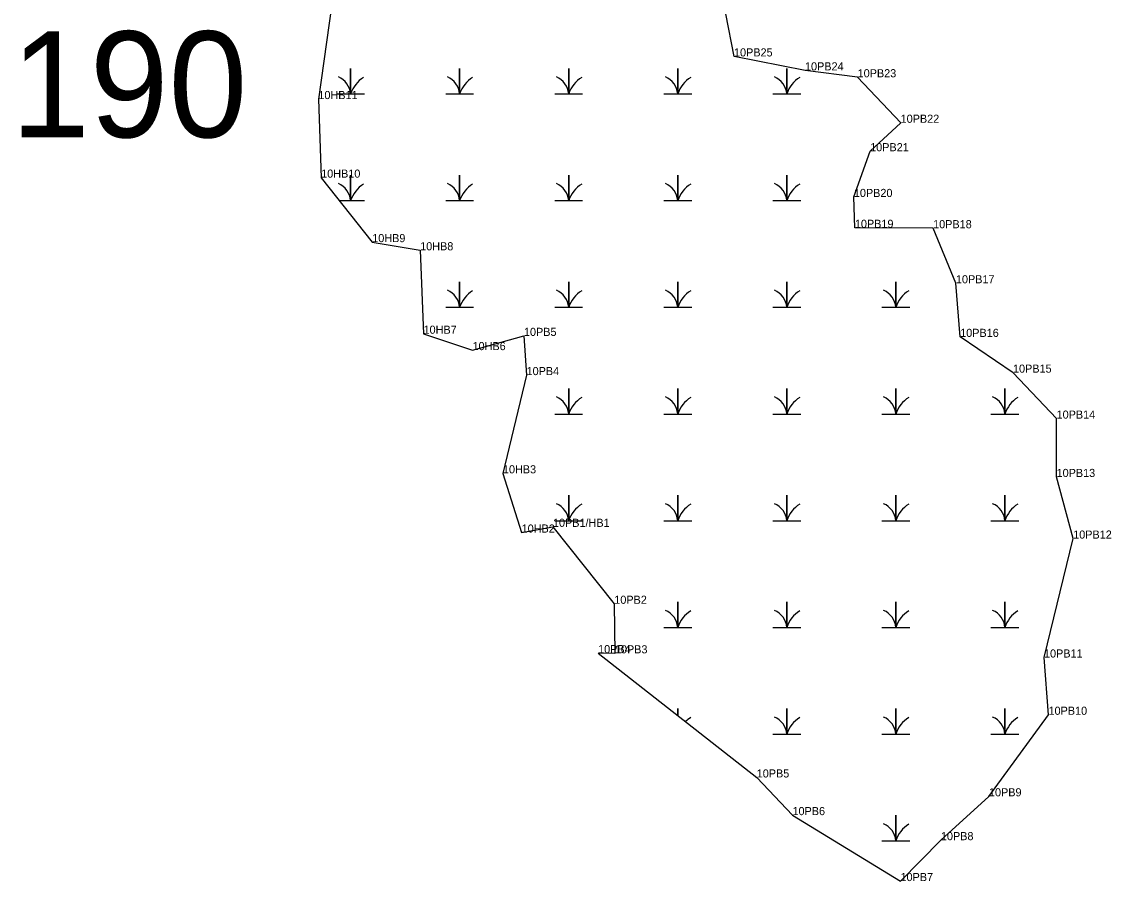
# Model space of a CAD drawing. Extents: x 2072529 to 2268796, y 436423 to 470397.
# Drawn here: x 2222166 to 2222838, y 448696 to 449226 of the extents above; entities that cross this region are included whole.
import ezdxf

# ---------------------------------------------------------------- set-up
doc = ezdxf.new("R2010")
doc.units = 0
for name, color, linetype in [('Default', 7, 'Continuous'), ('Exist Environmental Wetland Boundary', 7, 'Continuous'), ('Exist Environmental Wetland Boundary Cogo Comment', 7, 'Continuous'), ('Exist Environmental Wetland Boundary Cogo Point CELL', 7, 'Continuous'), ('Exist Hydro Swamp or Marsh', 7, 'Continuous')]:
    doc.layers.add(name, color=color, linetype=linetype)

msp = doc.modelspace()

# ---------------------------------------------------------------- linework, layer by layer
at = {"layer": 'Exist Environmental Wetland Boundary'}
msp.add_lwpolyline([(2222357.54, 449236.75), (2222349.29, 449178.13), (2222351.01, 449129.68), (2222382.5, 449089.9), (2222412.07, 449084.88), (2222414.15, 449033.42), (2222444.36, 449023.3), (2222476.08, 449032.07), (2222477.7, 449007.88), (2222463.12, 448947.32), (2222474.65, 448910.79), (2222493.97, 448914.33), (2222531.79, 448866.85), (2222532.18, 448836.29), (2222521.83, 448836.41), (2222619.64, 448759.74), (2222641.7, 448736.51), (2222708.34, 448695.84), (2222733.25, 448721.07), (2222762.89, 448748.11), (2222799.62, 448798.41), (2222796.83, 448833.73), (2222814.82, 448907.07), (2222804.59, 448945.08), (2222804.59, 448981.07), (2222777.71, 449009.4), (2222745.13, 449031.47), (2222742.5, 449064.53), (2222728.45, 449098.48), (2222680.19, 449098.73), (2222679.57, 449117.77), (2222689.61, 449145.97), (2222708.43, 449163.54), (2222681.89, 449191.59), (2222649.42, 449195.83), (2222605.64, 449204.45), (2222600.65, 449230.81)], dxfattribs=at)
at = {"layer": 'Exist Environmental Wetland Boundary Cogo Point CELL'}
for p, q in [((2222605.64, 449204.45), (2222605.64, 449204.45)), ((2222649.42, 449195.83), (2222649.42, 449195.83)), ((2222681.89, 449191.59), (2222681.89, 449191.59)), ((2222349.29, 449178.13), (2222349.29, 449178.13)), ((2222708.43, 449163.54), (2222708.43, 449163.54)), ((2222689.61, 449145.97), (2222689.61, 449145.97)), ((2222351.01, 449129.68), (2222351.01, 449129.68)), ((2222679.57, 449117.77), (2222679.57, 449117.77)), ((2222680.19, 449098.73), (2222680.19, 449098.73)), ((2222728.45, 449098.48), (2222728.45, 449098.48)), ((2222382.5, 449089.9), (2222382.5, 449089.9)), ((2222412.07, 449084.88), (2222412.07, 449084.88)), ((2222742.5, 449064.53), (2222742.5, 449064.53)), ((2222414.15, 449033.42), (2222414.15, 449033.42)), ((2222476.08, 449032.07), (2222476.08, 449032.07)), ((2222745.13, 449031.47), (2222745.13, 449031.47)), ((2222444.36, 449023.3), (2222444.36, 449023.3)), ((2222777.71, 449009.4), (2222777.71, 449009.4)), ((2222477.7, 449007.88), (2222477.7, 449007.88)), ((2222804.59, 448981.07), (2222804.59, 448981.07)), ((2222463.12, 448947.32), (2222463.12, 448947.32)), ((2222804.59, 448945.08), (2222804.59, 448945.08)), ((2222474.65, 448910.79), (2222474.65, 448910.79)), ((2222493.97, 448914.33), (2222493.97, 448914.33)), ((2222814.82, 448907.07), (2222814.82, 448907.07)), ((2222531.79, 448866.85), (2222531.79, 448866.85)), ((2222521.83, 448836.41), (2222521.83, 448836.41)), ((2222532.18, 448836.29), (2222532.18, 448836.29)), ((2222796.83, 448833.73), (2222796.83, 448833.73)), ((2222799.62, 448798.41), (2222799.62, 448798.41)), ((2222619.64, 448759.74), (2222619.64, 448759.74)), ((2222762.89, 448748.11), (2222762.89, 448748.11)), ((2222641.7, 448736.51), (2222641.7, 448736.51)), ((2222733.25, 448721.07), (2222733.25, 448721.07)), ((2222708.34, 448695.84), (2222708.34, 448695.84))]:
    msp.add_line(p, q, dxfattribs=at)
at = {"layer": 'Exist Hydro Swamp or Marsh'}
for points in [[(2222360.56, 449181.32), (2222369.16, 449181.32), (2222369.16, 449197.11), (2222369.16, 449181.32), (2222377.77, 449181.32)], [(2222427.81, 449181.32), (2222436.41, 449181.32), (2222436.41, 449197.11), (2222436.41, 449181.32), (2222445.02, 449181.32)], [(2222495.06, 449181.32), (2222503.66, 449181.32), (2222503.66, 449197.11), (2222503.66, 449181.32), (2222512.27, 449181.32)], [(2222562.31, 449181.32), (2222570.91, 449181.32), (2222570.91, 449197.11), (2222570.91, 449181.32), (2222579.52, 449181.32)], [(2222629.56, 449181.32), (2222638.16, 449181.32), (2222638.16, 449197.11), (2222638.16, 449181.32), (2222646.77, 449181.32)], [(2222362.21, 449115.52), (2222369.16, 449115.52), (2222369.16, 449131.31), (2222369.16, 449115.52), (2222377.77, 449115.52)], [(2222427.81, 449115.52), (2222436.41, 449115.52), (2222436.41, 449131.31), (2222436.41, 449115.52), (2222445.02, 449115.52)], [(2222495.06, 449115.52), (2222503.66, 449115.52), (2222503.66, 449131.31), (2222503.66, 449115.52), (2222512.27, 449115.52)], [(2222562.31, 449115.52), (2222570.91, 449115.52), (2222570.91, 449131.31), (2222570.91, 449115.52), (2222579.52, 449115.52)], [(2222629.56, 449115.52), (2222638.16, 449115.52), (2222638.16, 449131.31), (2222638.16, 449115.52), (2222646.77, 449115.52)], [(2222427.81, 449049.72), (2222436.41, 449049.72), (2222436.41, 449065.51), (2222436.41, 449049.72), (2222445.02, 449049.72)], [(2222495.06, 449049.72), (2222503.66, 449049.72), (2222503.66, 449065.51), (2222503.66, 449049.72), (2222512.27, 449049.72)], [(2222562.31, 449049.72), (2222570.91, 449049.72), (2222570.91, 449065.51), (2222570.91, 449049.72), (2222579.52, 449049.72)], [(2222629.56, 449049.72), (2222638.16, 449049.72), (2222638.16, 449065.51), (2222638.16, 449049.72), (2222646.77, 449049.72)], [(2222696.81, 449049.72), (2222705.41, 449049.72), (2222705.41, 449065.51), (2222705.41, 449049.72), (2222714.02, 449049.72)], [(2222495.06, 448983.92), (2222503.66, 448983.92), (2222503.66, 448999.71), (2222503.66, 448983.92), (2222512.27, 448983.92)], [(2222562.31, 448983.92), (2222570.91, 448983.92), (2222570.91, 448999.71), (2222570.91, 448983.92), (2222579.52, 448983.92)], [(2222629.56, 448983.92), (2222638.16, 448983.92), (2222638.16, 448999.71), (2222638.16, 448983.92), (2222646.77, 448983.92)], [(2222696.81, 448983.92), (2222705.41, 448983.92), (2222705.41, 448999.71), (2222705.41, 448983.92), (2222714.02, 448983.92)], [(2222764.06, 448983.92), (2222772.66, 448983.92), (2222772.66, 448999.71), (2222772.66, 448983.92), (2222781.27, 448983.92)], [(2222495.06, 448918.12), (2222503.66, 448918.12), (2222503.66, 448933.91), (2222503.66, 448918.12), (2222512.27, 448918.12)], [(2222562.31, 448918.12), (2222570.91, 448918.12), (2222570.91, 448933.91), (2222570.91, 448918.12), (2222579.52, 448918.12)], [(2222629.56, 448918.12), (2222638.16, 448918.12), (2222638.16, 448933.91), (2222638.16, 448918.12), (2222646.77, 448918.12)], [(2222696.81, 448918.12), (2222705.41, 448918.12), (2222705.41, 448933.91), (2222705.41, 448918.12), (2222714.02, 448918.12)], [(2222764.06, 448918.12), (2222772.66, 448918.12), (2222772.66, 448933.91), (2222772.66, 448918.12), (2222781.27, 448918.12)], [(2222562.31, 448852.32), (2222570.91, 448852.32), (2222570.91, 448868.11), (2222570.91, 448852.32), (2222579.52, 448852.32)], [(2222629.56, 448852.32), (2222638.16, 448852.32), (2222638.16, 448868.11), (2222638.16, 448852.32), (2222646.77, 448852.32)], [(2222696.81, 448852.32), (2222705.41, 448852.32), (2222705.41, 448868.11), (2222705.41, 448852.32), (2222714.02, 448852.32)], [(2222764.06, 448852.32), (2222772.66, 448852.32), (2222772.66, 448868.11), (2222772.66, 448852.32), (2222781.27, 448852.32)], [(2222570.91, 448797.93), (2222570.91, 448802.31), (2222570.91, 448797.93)], [(2222629.56, 448786.52), (2222638.16, 448786.52), (2222638.16, 448802.31), (2222638.16, 448786.52), (2222646.77, 448786.52)], [(2222696.81, 448786.52), (2222705.41, 448786.52), (2222705.41, 448802.31), (2222705.41, 448786.52), (2222714.02, 448786.52)], [(2222764.06, 448786.52), (2222772.66, 448786.52), (2222772.66, 448802.31), (2222772.66, 448786.52), (2222781.27, 448786.52)], [(2222696.81, 448720.72), (2222705.41, 448720.72), (2222705.41, 448736.51), (2222705.41, 448720.72), (2222714.02, 448720.72)]]:
    msp.add_lwpolyline(points, dxfattribs=at)
for centre, radius, start, end in [((2222356.9, 449180.44), 12.3, 4.14034, 67.53497), ((2222387.41, 449175.26), 19.22, 122.12745, 161.62219), ((2222424.15, 449180.44), 12.3, 4.14034, 67.53497), ((2222454.66, 449175.26), 19.22, 122.12745, 161.62219), ((2222491.4, 449180.44), 12.3, 4.14034, 67.53497), ((2222521.91, 449175.26), 19.22, 122.12745, 161.62219), ((2222558.65, 449180.44), 12.3, 4.14034, 67.53497), ((2222589.16, 449175.26), 19.22, 122.12745, 161.62219), ((2222625.9, 449180.44), 12.3, 4.14034, 67.53497), ((2222656.41, 449175.26), 19.22, 122.12745, 161.62219), ((2222356.9, 449114.64), 12.3, 4.14034, 67.53497), ((2222387.41, 449109.46), 19.22, 122.12745, 161.62219), ((2222424.15, 449114.64), 12.3, 4.14034, 67.53497), ((2222454.66, 449109.46), 19.22, 122.12745, 161.62219), ((2222491.4, 449114.64), 12.3, 4.14034, 67.53497), ((2222521.91, 449109.46), 19.22, 122.12745, 161.62219), ((2222558.65, 449114.64), 12.3, 4.14034, 67.53497), ((2222589.16, 449109.46), 19.22, 122.12745, 161.62219), ((2222625.9, 449114.64), 12.3, 4.14034, 67.53497), ((2222656.41, 449109.46), 19.22, 122.12745, 161.62219), ((2222424.15, 449048.84), 12.3, 4.14034, 67.53497), ((2222454.66, 449043.66), 19.22, 122.12745, 161.62219), ((2222491.4, 449048.84), 12.3, 4.14034, 67.53497), ((2222521.91, 449043.66), 19.22, 122.12745, 161.62219), ((2222558.65, 449048.84), 12.3, 4.14034, 67.53497), ((2222589.16, 449043.66), 19.22, 122.12745, 161.62219), ((2222625.9, 449048.84), 12.3, 4.14034, 67.53497), ((2222656.41, 449043.66), 19.22, 122.12745, 161.62219), ((2222693.15, 449048.84), 12.3, 4.14034, 67.53497), ((2222723.66, 449043.66), 19.22, 122.12745, 161.62219), ((2222491.4, 448983.04), 12.3, 4.14034, 67.53497), ((2222521.91, 448977.86), 19.22, 122.12745, 161.62219), ((2222558.65, 448983.04), 12.3, 4.14034, 67.53497), ((2222589.16, 448977.86), 19.22, 122.12745, 161.62219), ((2222625.9, 448983.04), 12.3, 4.14034, 67.53497), ((2222656.41, 448977.86), 19.22, 122.12745, 161.62219), ((2222693.15, 448983.04), 12.3, 4.14034, 67.53497), ((2222723.66, 448977.86), 19.22, 122.12745, 161.62219), ((2222760.4, 448983.04), 12.3, 4.14034, 67.53497), ((2222790.91, 448977.86), 19.22, 122.12745, 161.62219), ((2222491.4, 448917.24), 12.3, 4.14034, 67.53497), ((2222521.91, 448912.06), 19.22, 122.12745, 161.62219), ((2222558.65, 448917.24), 12.3, 4.14034, 67.53497), ((2222589.16, 448912.06), 19.22, 122.12745, 161.62219), ((2222625.9, 448917.24), 12.3, 4.14034, 67.53497), ((2222656.41, 448912.06), 19.22, 122.12745, 161.62219), ((2222693.15, 448917.24), 12.3, 4.14034, 67.53497), ((2222723.66, 448912.06), 19.22, 122.12745, 161.62219), ((2222760.4, 448917.24), 12.3, 4.14034, 67.53497), ((2222790.91, 448912.06), 19.22, 122.12745, 161.62219), ((2222558.65, 448851.44), 12.3, 4.14034, 67.53497), ((2222589.16, 448846.26), 19.22, 122.12745, 161.62219), ((2222625.9, 448851.44), 12.3, 4.14034, 67.53497), ((2222656.41, 448846.26), 19.22, 122.12745, 161.62219), ((2222693.15, 448851.44), 12.3, 4.14034, 67.53497), ((2222723.66, 448846.26), 19.22, 122.12745, 161.62219), ((2222760.4, 448851.44), 12.3, 4.14034, 67.53497), ((2222790.91, 448846.26), 19.22, 122.12745, 161.62219), ((2222589.16, 448780.46), 19.22, 122.12745, 134.44894), ((2222625.9, 448785.64), 12.3, 4.14034, 67.53497), ((2222656.41, 448780.46), 19.22, 122.12745, 161.62219), ((2222693.15, 448785.64), 12.3, 4.14034, 67.53497), ((2222723.66, 448780.46), 19.22, 122.12745, 161.62219), ((2222760.4, 448785.64), 12.3, 4.14034, 67.53497), ((2222790.91, 448780.46), 19.22, 122.12745, 161.62219), ((2222693.15, 448719.84), 12.3, 4.14034, 67.53497), ((2222723.66, 448714.66), 19.22, 122.12745, 161.62219)]:
    msp.add_arc(centre, radius, start, end, dxfattribs=at)

# ---------------------------------------------------------------- texts
at = {"layer": 'Default'}
msp.add_text('190', height=65.34, dxfattribs=at).set_placement((2222159.7, 449154.59))
at = {"layer": 'Exist Environmental Wetland Boundary Cogo Comment'}
for s, p in [('10PB25', (2222605.64, 449204.45)), ('10PB24', (2222649.42, 449195.83)), ('10PB23', (2222681.89, 449191.59)), ('10HB11', (2222349.29, 449178.13)), ('10PB22', (2222708.41, 449163.54)), ('10PB21', (2222689.61, 449145.97)), ('10HB10', (2222351.01, 449129.68)), ('10PB20', (2222679.57, 449117.77)), ('10PB19', (2222680.19, 449098.73)), ('10PB18', (2222728.45, 449098.48)), ('10HB9', (2222382.5, 449089.9)), ('10HB8', (2222412.07, 449084.88)), ('10PB17', (2222742.5, 449064.53)), ('10HB7', (2222414.15, 449033.42)), ('10PB5', (2222476.08, 449032.07)), ('10PB16', (2222745.13, 449031.47)), ('10HB6', (2222444.36, 449023.3)), ('10PB4', (2222477.7, 449007.88)), ('10PB15', (2222777.71, 449009.4)), ('10PB14', (2222804.59, 448981.07)), ('10HB3', (2222463.12, 448947.32)), ('10PB13', (2222804.59, 448945.08)), ('10HB2', (2222474.65, 448910.79)), ('10PB1/HB1', (2222493.97, 448914.33)), ('10PB12', (2222814.82, 448907.07)), ('10PB2', (2222531.79, 448866.85)), ('10PB4', (2222521.83, 448836.41)), ('10PB3', (2222532.18, 448836.29)), ('10PB11', (2222796.83, 448833.73)), ('10PB10', (2222799.62, 448798.41)), ('10PB5', (2222619.64, 448759.74)), ('10PB9', (2222762.89, 448748.11)), ('10PB6', (2222641.7, 448736.51)), ('10PB8', (2222733.25, 448721.07)), ('10PB7', (2222708.34, 448695.84))]:
    msp.add_text(s, height=5, dxfattribs=at).set_placement(p)

doc.saveas('drawing.dxf')
